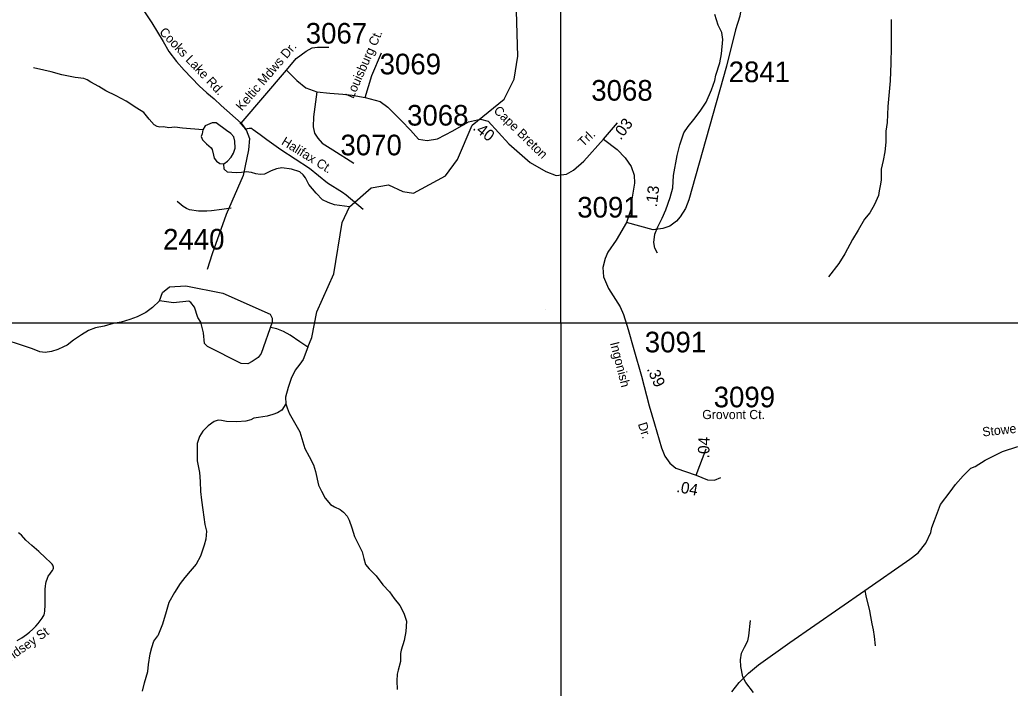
# Model space of a CAD drawing. Extents: x 1268485 to 1426702, y 514839 to 616766.
# Drawn here: x 1364164 to 1371248, y 527189 to 531970 of the extents above; entities that cross this region are included whole.
import ezdxf

# ---------------------------------------------------------------- set-up
doc = ezdxf.new("R2010")
doc.units = 0
for name, color, linetype in [('Old_Level_1', 7, 'Continuous'), ('Old_Level_10', 7, 'Continuous'), ('Old_Level_11', 7, 'Continuous'), ('Old_Level_17', 7, 'Continuous'), ('Old_Level_32', 7, 'Continuous'), ('Old_Level_35', 7, 'Continuous'), ('Old_Level_59', 7, 'Continuous'), ('Old_Level_60', 7, 'Continuous'), ('Old_Level_62', 7, 'Continuous'), ('Old_Level_63', 7, 'Continuous'), ('Old_Level_8', 7, 'Continuous')]:
    doc.layers.add(name, color=color, linetype=linetype)

msp = doc.modelspace()

# ---------------------------------------------------------------- linework, layer by layer
at = {"layer": 'Old_Level_1'}
msp.add_line((1367922.48, 529894.928), (1367922.48, 529894.928), dxfattribs=at)
at = {"layer": 'Old_Level_32'}
for p, q in [((1365746.802, 531230.893), (1366070.95, 531609.347)), ((1368339.258, 531115.583), (1368439.454, 531233.71)), ((1369001.269, 528711.874), (1369072.838, 528901.593))]:
    msp.add_line(p, q, dxfattribs=at)
for points in [[(1369231.671, 533369.291), (1369252.96, 533332.016), (1369260.943, 533270.779), (1369279.711, 532860.517), (1369292.123, 532737.116), (1369332.466, 532439.147), (1369338.673, 532231.472), (1369338.673, 532156.228), (1369313.847, 531996.709), (1369282.814, 531897.387), (1369217.645, 531638.544), (1368949.382, 530682.45), (1368924.333, 530619.807), (1368886.759, 530560.743), (1368861.71, 530530.317), (1368813.401, 530492.731), (1368763.303, 530476.622), (1368693.524, 530467.673), (1368502.533, 530519.927)], [(1365057.101, 532027.817), (1365108.825, 531949.248), (1365188.529, 531815.239), (1365229.722, 531744.38), (1365284.648, 531670.724), (1365339.573, 531611.053), (1365447.462, 531497.305), (1365502.386, 531446.958), (1365553.388, 531404.07), (1365604.39, 531357.452), (1365746.802, 531230.893)], [(1366070.95, 531609.347), (1366141.328, 531692.613), (1366212.285, 531746.425), (1366255.213, 531768.863), (1366293.435, 531774.327), (1366374.942, 531773.382)], [(1366633.205, 531413.838), (1366681.111, 531572.194), (1366752.094, 531733.354)], [(1366070.95, 531609.347), (1366144.69, 531534.849), (1366209.213, 531484.189), (1366289.098, 531454.39)], [(1366289.098, 531454.39), (1366264.518, 531275.593), (1366261.445, 531204.074), (1366270.663, 531159.375), (1366295.243, 531123.616), (1366325.969, 531087.856), (1366402.781, 531040.178), (1366553.334, 530944.82)], [(1366289.098, 531454.39), (1366381.274, 531445.45), (1366473.623, 531438.35), (1366541.875, 531430.156), (1366633.205, 531413.838)], [(1366633.205, 531413.838), (1366741.174, 531386.452), (1366795.776, 531345.478), (1366894.06, 531247.144), (1366959.583, 531181.587), (1367016.276, 531117.339), (1367077.482, 531107.754), (1367151.994, 531118.404), (1367261.101, 531176.979), (1367372.869, 531240.879), (1367458.025, 531259.517), (1367513.909, 531246.205), (1367661.143, 531083.367), (1367813.227, 530949.131), (1367925.948, 530884.698), (1368001.095, 530856.061), (1368074.453, 530866.8), (1368124.552, 530895.436), (1368197.91, 530959.87), (1368339.258, 531115.583)], [(1365746.802, 531230.893), (1365782.135, 531183.216), (1365806.715, 531120.636), (1365799.285, 531040.641), (1365762.163, 530855.421), (1365640.939, 530576.284), (1365540.943, 530295.191), (1365504.073, 530184.933)], [(1368339.258, 531115.583), (1368437.665, 531042.201), (1368493.13, 530983.137), (1368537.861, 530920.494), (1368557.543, 530859.641), (1368561.121, 530800.577), (1368536.072, 530659.183), (1368536.072, 530619.807), (1368502.533, 530519.927)], [(1368502.533, 530519.927), (1368428.719, 530394.291), (1368369.674, 530308.38), (1368349.993, 530261.845), (1368333.89, 530197.413), (1368339.258, 530131.189), (1368375.043, 530048.858), (1368459.135, 529916.413), (1368482.396, 529860.929), (1368516.391, 529755.33), (1368555.753, 529612.146), (1368611.22, 529420.637), (1368664.896, 529207.65), (1368704.259, 529080.574), (1368752.568, 528908.752), (1368777.617, 528847.899), (1368813.401, 528797.784), (1368856.343, 528763.778), (1369001.269, 528711.874)], [(1369257.15, 527162.866), (1369309.908, 527229.904), (1369376.924, 527295.516), (1369448.218, 527355.422), (1369670.654, 527516.599), (1370207.131, 527887.417), (1370529.766, 528111.877), (1370588.283, 528156.602), (1370643.253, 528227.132), (1370680.492, 528302.823), (1370687.313, 528338.742), (1370705.941, 528389.329), (1370748.52, 528503.817), (1370817.055, 528593.485), (1370855.554, 528644.833), (1370911.164, 528707.592), (1370966.733, 528762.081), (1370996.716, 528774.63), (1371068.01, 528820.273), (1371193.487, 528883.031), (1371303.279, 528917.264)], [(1369001.269, 528711.874), (1369083.574, 528679.657), (1369131.882, 528676.077), (1369178.402, 528695.766)]]:
    msp.add_lwpolyline(points, dxfattribs=at)
at = {"layer": 'Old_Level_35'}
for points in [[(1365738.739, 531232.124), (1365768.266, 531200.136), (1365773.598, 531192.959), (1365779.032, 531185.731)], [(1365779.032, 531185.731), (1365793.385, 531191.575), (1365804.253, 531194.753), (1365812.763, 531195.419), (1365820.452, 531193.984), (1365826.501, 531189.986), (1365832.55, 531185.936), (1365882.378, 531149.795), (1365932.103, 531113.706), (1366031.656, 531041.425), (1366236.4, 530909.679), (1366364.148, 530803.36), (1366472.825, 530736.257), (1366498.252, 530717.956), (1366620.77, 530615.942)], [(1365676.095, 530623.068), (1365608.736, 530614.148), (1365536.25, 530603.486), (1365502.519, 530601.486), (1365441.106, 530602.101), (1365377.745, 530611.585), (1365356.214, 530619.685), (1365333.248, 530633.884), (1365290.7, 530670.23)], [(1364145.279, 527529.14), (1364178.292, 527549.543), (1364211.203, 527573.174), (1364234.169, 527590.45), (1364258.365, 527610.853), (1364279.588, 527632.127), (1364294.66, 527650.992), (1364309.526, 527669.856), (1364323.777, 527688.773), (1364331.466, 527701.332), (1364337.926, 527712.302), (1364340.284, 527722.555), (1364343.359, 527741.42), (1364345.718, 527781.507), (1364346.538, 527829.439), (1364345.718, 527897.874), (1364347.973, 527919.046), (1364350.331, 527936.373), (1364353.612, 527950.573), (1364361.404, 527976.512), (1364367.761, 527989.789), (1364377.911, 528003.989), (1364388.983, 528018.137), (1364398.416, 528029.928), (1364403.132, 528039.36), (1364405.49, 528048.024), (1364405.49, 528055.149), (1364403.132, 528062.173), (1364399.954, 528067.709), (1364395.955, 528075.552), (1364384.267, 528088.112), (1364348.896, 528120.356), (1364299.376, 528166.749), (1364249.753, 528208.375), (1364207.41, 528248.513), (1364175.114, 528283.885), (1364164.144, 528293.317), (1364153.891, 528299.623)], [(1370207.131, 527887.417), (1370216.051, 527849.072), (1370241.99, 527742.189), (1370249.167, 527700.871), (1370259.112, 527648.941), (1370267.417, 527605.265), (1370273.876, 527558.616), (1370282.078, 527491.308)]]:
    msp.add_lwpolyline(points, dxfattribs=at)
at = {"layer": 'Old_Level_59'}
msp.add_lwpolyline([(1366224.815, 529628.924), (1366251.984, 529697.309), (1366288.996, 529880.37), (1366411.002, 530153.652), (1366469.032, 530520.132), (1366521.73, 530633.116), (1366677.442, 530768.067), (1366801.133, 530789.408), (1366903.497, 530742.459), (1366980.271, 530729.653), (1367208.962, 530853.187), (1367294.982, 530969.606), (1367399.968, 531217.002), (1367629.011, 531402.779), (1367698.934, 531545.751), (1367727.026, 531709.332), (1367712.98, 532195.408), (1367775.009, 532410.763), (1367902.961, 532516.519), (1368239.964, 532683.739), (1368357.972, 532789.649), (1368436.917, 532939.131), (1368470.765, 533626.173)], dxfattribs=at)
at = {"layer": 'Old_Level_60'}
msp.add_lwpolyline([(1365969.587, 529807.892), (1365889.617, 529583.052), (1365869.614, 529555.049), (1365826.962, 529526.025), (1365794.546, 529508.952), (1365748.482, 529512.367), (1365507.605, 529633.393), (1365484.04, 529654.071), (1365478.921, 529730.898), (1365458.449, 529807.725), (1365437.976, 529840.164), (1365414.091, 529915.283), (1365386.794, 529947.722), (1365373.145, 529956.258), (1365262.25, 529946.014), (1365163.055, 529958.853), (1365183.77, 530019.427), (1365234.953, 530060.402), (1365352.672, 530067.231), (1365615.565, 530015.302), (1365953.593, 529864.024), (1365968.566, 529836.749), (1365969.587, 529807.892)], dxfattribs=at)
at = {"layer": 'Old_Level_62'}
for points in [[(1368723.99, 530301.597), (1368706.663, 530335.585), (1368699.486, 530377.569), (1368706.765, 530437.342), (1368727.886, 530489.425), (1368759.156, 530550.326), (1368784.377, 530610.56), (1368816.16, 530699.348), (1368833.692, 530767.117), (1368839.536, 530857.289), (1368866.398, 530998.724), (1368884.135, 531076.284), (1368913.868, 531161.843), (1368944.933, 531207.21), (1368985.944, 531258.063), (1369031.055, 531315.427), (1369072.476, 531380.223), (1369110.41, 531469.728), (1369135.734, 531535.703), (1369142.603, 531573.33), (1369170.388, 531663.041), (1369181.768, 531726.812), (1369191.918, 531828.364), (1369184.947, 531878.55), (1369157.982, 531930.788), (1369135.632, 532007.58)], [(1370395.369, 531971.542), (1370395.369, 531775.409), (1370394.959, 531658.889), (1370388.295, 531533.448), (1370372.506, 531349.978), (1370368.2, 531236.02), (1370358.87, 531173.838), (1370357.229, 531095.867), (1370349.848, 531026.303), (1370338.467, 530964.172), (1370325.139, 530902.042), (1370323.601, 530824.122), (1370316.732, 530782.394), (1370309.862, 530746.458), (1370305.249, 530712.881), (1370277.874, 530649.417), (1370242.605, 530590.26), (1370205.696, 530545.046), (1370160.072, 530465.537), (1370118.549, 530398.279), (1370064.518, 530295.138), (1370022.995, 530226.19), (1369947.023, 530131.712)], [(1365230.312, 531198.239), (1365192.378, 531204.749), (1365166.438, 531201.981), (1365146.548, 531206.492), (1365124.813, 531218.437), (1365089.646, 531259.345), (1365050.687, 531306.097), (1365001.372, 531339.058), (1364924.374, 531387.4), (1364853.119, 531426.565), (1364779.915, 531462.5), (1364728.652, 531493.104), (1364673.288, 531522.939), (1364645.606, 531541.547), (1364621.718, 531549.391), (1364559.997, 531557.234), (1364464.238, 531575.535), (1364388.778, 531596.758), (1364334.952, 531610.137), (1364261.339, 531625.568)], [(1365473.464, 531184.019), (1365326.674, 531195.256), (1365272.963, 531203.109), (1365230.312, 531198.239)], [(1365539.933, 531232.817), (1365488.752, 531212.329), (1365473.464, 531184.019), (1365468.748, 531154.594), (1365462.391, 531134.192), (1365471.926, 531112.661), (1365499.3, 531083.39), (1365532.724, 531054.837), (1365540.516, 531043.199), (1365549.743, 531002.804), (1365555.177, 530980.505), (1365570.643, 530959.653), (1365594.528, 530942.58), (1365622.871, 530938.817)], [(1365622.871, 530938.817), (1365650.061, 530958.889), (1365674.77, 530987.903), (1365693.481, 531015.993), (1365705.424, 531051.845), (1365703.067, 531103.04), (1365693.737, 531131.953), (1365674.257, 531157.789), (1365642.679, 531178.961), (1365568.937, 531232.817), (1365539.933, 531232.817)], [(1366521.73, 530633.116), (1366413.975, 530647.572), (1366370.299, 530662.438), (1366328.776, 530682.943), (1366283.665, 530729.798), (1366230.966, 530791.621), (1366207.898, 530839.654), (1366190.469, 530862.159), (1366166.785, 530882.357), (1366107.115, 530901.58), (1366037.397, 530911.217), (1366001.205, 530903.733), (1365962.861, 530890.559), (1365914.263, 530866.106), (1365882.173, 530862.62), (1365852.338, 530867.336), (1365820.555, 530877.845), (1365782.62, 530882.664), (1365748.581, 530877.64), (1365710.442, 530874.308), (1365649.123, 530879.411), (1365626.944, 530901.605), (1365622.871, 530938.817)], [(1365163.055, 529958.853), (1365113.945, 529912.255), (1365065.143, 529877.089), (1365002.499, 529846.382), (1364950.006, 529826.082), (1364889.516, 529806.807), (1364831.281, 529796.452), (1364766.792, 529778.049), (1364704.559, 529765.386), (1364656.166, 529748.316), (1364605.416, 529717.301), (1364548.617, 529678.239), (1364503.71, 529641.381), (1364477.463, 529629.642), (1364436.966, 529610.726), (1364390.726, 529597.705), (1364346.538, 529591.246), (1364306.553, 529595.295), (1364254.982, 529615.237), (1364191.518, 529638.664), (1364044.496, 529685.928)], [(1366224.815, 529628.924), (1366167.605, 529666.193), (1366098.503, 529715.148), (1366049.085, 529740.78), (1366003.359, 529759.747), (1365957.632, 529768.052)], [(1366224.815, 529628.924), (1366190.981, 529539.316), (1366166.17, 529506.2), (1366133.362, 529464.165), (1366104.039, 529403.213), (1366082.714, 529339.647), (1366065.182, 529270.237), (1366066.31, 529223.434)], [(1366066.31, 529223.434), (1366037.295, 529178.066), (1366006.947, 529157.356), (1365974.754, 529145.668), (1365932.411, 529134.236), (1365872.125, 529125.624), (1365838.087, 529120.549), (1365815.838, 529108.656), (1365781.595, 529099.531), (1365715.465, 529095.123), (1365641.442, 529096.609), (1365605.558, 529103.068), (1365581.669, 529105.99), (1365553.474, 529096.711), (1365510.823, 529065.595), (1365473.914, 529026.123), (1365449.103, 528988.854), (1365432.186, 528939.129), (1365433.211, 528893.197), (1365431.468, 528814.406), (1365449.82, 528731.975), (1365454.434, 528667.897), (1365456.997, 528596.436), (1365463.661, 528533.946), (1365474.324, 528465.613), (1365488.063, 528359.498), (1365499.033, 528310.849), (1365493.907, 528253.537), (1365483.039, 528211.041), (1365455.357, 528132.044), (1365426.137, 528076.782), (1365383.076, 528025.161), (1365344.116, 527979.998), (1365311.205, 527937.142), (1365269.887, 527873.986), (1365230.312, 527802.577), (1365210.627, 527734.858), (1365184.278, 527647.557), (1365152.29, 527562.051)], [(1366066.31, 529223.434), (1366075.742, 529195.341), (1366090.916, 529155.664), (1366166.17, 529022.022), (1366203.694, 528903.091), (1366234.555, 528845.882), (1366265.313, 528785.34), (1366278.333, 528739.1), (1366300.274, 528641.035), (1366321.497, 528597.922), (1366348.461, 528547.326), (1366385.473, 528503.086), (1366415.206, 528486.066), (1366454.781, 528467.253), (1366480.412, 528447.004), (1366505.839, 528420.245), (1366519.167, 528389.641), (1366538.134, 528335.917), (1366558.845, 528273.12), (1366612.568, 528163.724), (1366625.589, 528115.845), (1366636.764, 528073.758), (1366662.088, 528042.898), (1366695.409, 528010.243), (1366713.146, 527993.48), (1366761.744, 527928.479), (1366808.701, 527877.472), (1366841.714, 527830.874), (1366882.724, 527779.969), (1366909.586, 527725.272), (1366930.502, 527669.036), (1366924.863, 527595.32), (1366913.482, 527529.088), (1366892.157, 527459.73), (1366887.543, 527436.046), (1366886.415, 527380.272), (1366871.036, 527316.552), (1366862.527, 527287.999), (1366861.502, 527240.426), (1366862.219, 527178.039)], [(1369410.914, 527157.124), (1369356.37, 527228.789), (1369335.25, 527269.441), (1369320.896, 527343.568), (1369317.82, 527391.242), (1369324.895, 527439.532), (1369347.655, 527482.541), (1369370.621, 527528.063), (1369379.439, 527562.307), (1369389.691, 527673.752)], [(1365041.562, 527166.3), (1365056.736, 527225.868), (1365078.676, 527309.119), (1365085.75, 527359.049), (1365097.438, 527435.123), (1365108.511, 527480.85), (1365123.378, 527524.885), (1365152.29, 527562.051)]]:
    msp.add_lwpolyline(points, dxfattribs=at)
at = {"layer": 'Old_Level_63'}
msp.add_line((1368033.021, 529802.059), (1401937.988, 529802.059), dxfattribs=at)
for points in [[(1305516.95, 558564.883), (1305516.95, 529802.059), (1368033.021, 529802.059), (1368033.021, 573241.255), (1305516.95, 573241.255), (1305516.95, 558564.883)], [(1305516.95, 529802.059), (1368033.021, 529802.059), (1368033.021, 517504.204), (1305516.95, 517504.204), (1305516.95, 529802.059)]]:
    msp.add_lwpolyline(points, dxfattribs=at)

# ---------------------------------------------------------------- texts
at = {"layer": 'Old_Level_10'}
msp.add_text('Lindsey St', height=65.6167, rotation=35.1632306, dxfattribs=at).set_placement((1364043.887, 527341.497))
at = {"layer": 'Old_Level_11'}
for s, height, rotation, p in [('Cooks Lake Rd.', 65.61666, 313.4857889, (1365157.184, 531878.282)), ('Louisburg Ct.', 65.61666, 66.2289722, (1366549.031, 531401.845)), ('Keltic Mdws Dr.', 65.61666, 49.4197583, (1365752.709, 531314.381)), ('Cape Breton', 65.61666, 315.6594361, (1367548.29, 531314.807)), ('Halifax Ct.', 65.61666, 328.1714861, (1366029.424, 531082.233)), ('Trl.', 65.6167, 43.9384722, (1368194.454, 531057.037)), ('Ingonish', 65.6167, 284.321, (1368385.556, 529657.441)), ('Stowe Fish Camp Rd.', 65.61666, 6.3180444, (1371051.904, 528988.917)), ('Dr.', 65.6167, 287.4952167, (1368584.146, 529078.92))]:
    msp.add_text(s, height=height, rotation=rotation, dxfattribs=at).set_placement(p)
msp.add_text('Grovont Ct.', height=65.61666, dxfattribs=at).set_placement((1369045.094, 529113.613))
at = {"layer": 'Old_Level_17'}
for s, rotation, p in [('.03', 53.2212722, (1368462.208, 531105.197)), ('.40', 321.9128, (1367398.994, 531188.459)), ('.13', 83.1126278, (1368720.432, 530627.358)), ('.39', 294.1338167, (1368646.899, 529472.303)), ('.04', 88.2703361, (1369094.654, 528832.368)), ('.04', 349.4550083, (1368856.535, 528593.14))]:
    msp.add_text(s, height=82.0208, rotation=rotation, dxfattribs=at).set_placement(p)
at = {"layer": 'Old_Level_8'}
for s, p in [('3067', (1366209.049, 531799.967)), ('3069', (1366737.779, 531579.998)), ('2841', (1369233.638, 531524.197)), ('3068', (1368251.302, 531391.723)), ('3068', (1366933.814, 531213.334)), ('3070', (1366457.118, 531000.599)), ('3091', (1368151.149, 530555.425)), ('2440', (1365188.944, 530326.501)), ('3091', (1368634.048, 529590.943)), ('3099', (1369126.954, 529197.879))]:
    msp.add_text(s, height=147.6375, dxfattribs=at).set_placement(p)

doc.saveas('drawing.dxf')
